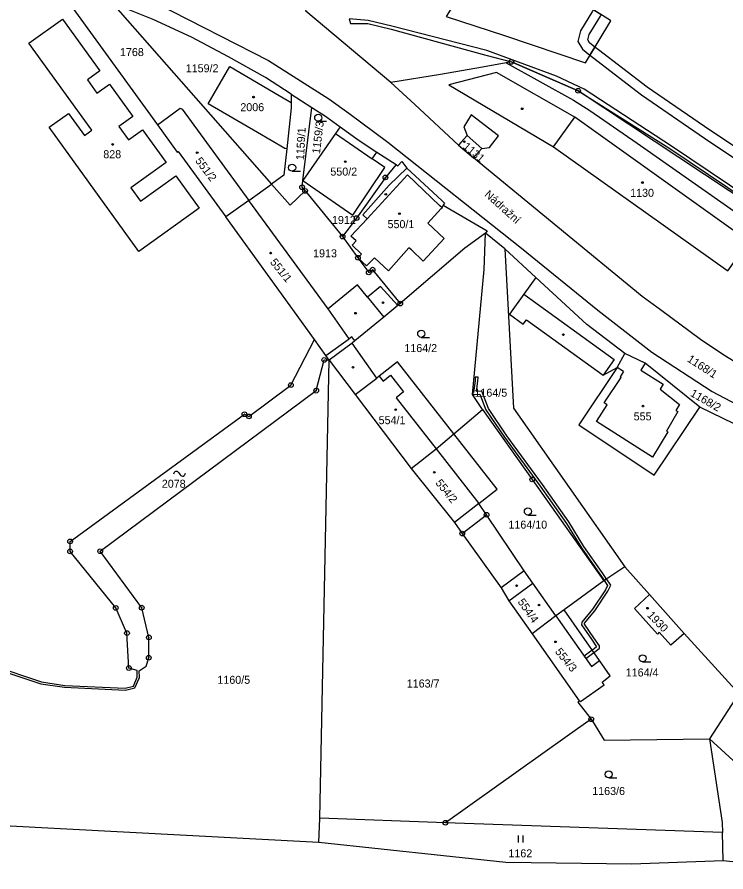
# Model space of a CAD drawing. Extents: x -680203 to -673936, y -1102717 to -1093650.
# Drawn here: x -678164.7 to -678014.3, y -1098375.1 to -1098193.6 of the extents above; entities that cross this region are included whole.
import ezdxf

# ---------------------------------------------------------------- set-up
doc = ezdxf.new("R2010")
doc.units = 0
for name, color, linetype in [('SOxx02xx_Koleje_param další_Popis10', 7, 'Continuous'), ('SOxx02xx_Staničení_Popis10', 7, 'Continuous'), ('SOxxxxxx_Koleje_hlavní_body_Popis10', 7, 'Continuous'), ('SOxxxxxx_Koleje_LN_parametry_Popis10', 7, 'Continuous'), ('SOxxxxxx_Koleje_param další_Popis10', 7, 'Continuous'), ('SOxxxxxx_Osa_bod_P', 7, 'Continuous'), ('SOxxxxxx_Staničení_Popis10', 7, 'Continuous'), ('x_prac', 7, 'Continuous')]:
    doc.layers.add(name, color=color, linetype=linetype)

msp = doc.modelspace()

# ---------------------------------------------------------------- linework, layer by layer
at = {"layer": 'SOxx02xx_Koleje_param další_Popis10'}
for centre, radius in [((-678059.8, -1098203.09), 0.5), ((-678059.8, -1098203.09), 0.0303), ((-678045.63, -1098209.22), 0.5), ((-678045.63, -1098209.22), 0.0303), ((-678086.54, -1098227.61), 0.5), ((-678104.22, -1098229.7), 0.5), ((-678086.54, -1098227.61), 0.0303), ((-678104.22, -1098229.7), 0.0303), ((-678103.58, -1098230.48), 0.5), ((-678103.58, -1098230.48), 0.0303), ((-678092.66, -1098236.25), 0.5), ((-678092.66, -1098236.25), 0.0303), ((-678095.63, -1098240.17), 0.5), ((-678095.63, -1098240.17), 0.0303), ((-678092.37, -1098244.67), 0.5), ((-678092.37, -1098244.67), 0.0303), ((-678090.06, -1098247.78), 0.5), ((-678089.25, -1098247.21), 0.5), ((-678089.25, -1098247.21), 0.0303), ((-678090.06, -1098247.78), 0.0303), ((-678083.38, -1098254.41), 0.5), ((-678083.38, -1098254.41), 0.0303), ((-678099.52, -1098266.39), 0.5), ((-678099.52, -1098266.39), 0.0303), ((-678106.6, -1098271.72), 0.5), ((-678106.6, -1098271.72), 0.0303), ((-678101.23, -1098272.9), 0.5), ((-678101.23, -1098272.9), 0.0303), ((-678116.46, -1098277.9), 0.5), ((-678116.46, -1098277.9), 0.0303), ((-678115.5, -1098278.36), 0.5), ((-678115.5, -1098278.36), 0.0303), ((-678055.38, -1098291.76), 0.5), ((-678055.38, -1098291.76), 0.0303), ((-678065.06, -1098299.27), 0.5), ((-678065.06, -1098299.27), 0.0303), ((-678070.22, -1098303.26), 0.5), ((-678070.22, -1098303.26), 0.0303), ((-678153.47, -1098304.93), 0.5), ((-678153.47, -1098304.93), 0.0303), ((-678153.47, -1098307.05), 0.5), ((-678153.47, -1098307.05), 0.0303), ((-678147.07, -1098307), 0.5), ((-678147.07, -1098307), 0.0303), ((-678143.77, -1098319.05), 0.5), ((-678143.77, -1098319.05), 0.0303), ((-678138.26, -1098318.99), 0.5), ((-678138.26, -1098318.99), 0.0303), ((-678141.39, -1098324.39), 0.5), ((-678141.39, -1098324.39), 0.0303), ((-678136.75, -1098325.31), 0.5), ((-678136.75, -1098325.31), 0.0303), ((-678136.78, -1098329.61), 0.5), ((-678136.78, -1098329.61), 0.0303), ((-678140.99, -1098331.8), 0.5), ((-678140.99, -1098331.8), 0.0303), ((-678042.84, -1098342.67), 0.5), ((-678042.84, -1098342.67), 0.0303), ((-678073.78, -1098364.65), 0.5), ((-678073.78, -1098364.65), 0.0303)]:
    msp.add_circle(centre, radius, dxfattribs=at)
at = {"layer": 'SOxxxxxx_Koleje_hlavní_body_Popis10'}
for p, q in [((-678100.8, -1098215.7), (-678099.05, -1098215.7)), ((-678106.33, -1098226.3), (-678104.58, -1098226.3)), ((-678078.93, -1098261.58), (-678077.18, -1098261.58)), ((-678056.29, -1098299.31), (-678054.54, -1098299.31)), ((-678031.94, -1098330.48), (-678030.19, -1098330.48)), ((-678039.14, -1098355.13), (-678037.39, -1098355.13)), ((-678058.31, -1098368.88), (-678058.31, -1098367.38)), ((-678057.31, -1098368.88), (-678057.31, -1098367.38))]:
    msp.add_line(p, q, dxfattribs=at)
for centre in [(-678100.8, -1098214.95), (-678106.33, -1098225.55), (-678078.93, -1098260.83), (-678056.29, -1098298.56), (-678031.94, -1098329.73), (-678039.14, -1098354.38)]:
    msp.add_circle(centre, 0.75, dxfattribs=at)
at = {"layer": 'SOxxxxxx_Koleje_LN_parametry_Popis10'}
for points in [[(-678042.6, -1098192.34), (-678045.11, -1098196.47), (-678045.72, -1098198.72), (-678044.73, -1098200.38), (-678043.11, -1098201.67), (-678042.07, -1098199.94), (-678043.19, -1098199.04), (-678043.56, -1098198.42), (-678043.25, -1098197.27), (-678040.9, -1098193.4), (-678040.71, -1098193.09), (-678042.41, -1098192.04)], [(-678046.59, -1098211.2), (-678043.12, -1098213.42), (-678033.1, -1098220.32), (-678007.74, -1098238.11), (-677997.09, -1098244.75), (-677984.26, -1098252.46), (-677977.29, -1098256.94), (-677934.48, -1098285.49), (-677933.31, -1098283.63), (-678045.63, -1098209.22), (-678059.8, -1098203.09), (-678060.88, -1098203.28)], [(-678067.47, -1098270.04), (-678067.51, -1098270.82), (-678067.85, -1098273.26), (-678068, -1098273.23), (-678068.04, -1098273.57), (-678067.92, -1098273.58), (-678067.93, -1098273.69), (-678067.54, -1098273.73), (-678066.47, -1098273.65), (-678065.21, -1098277), (-678061.27, -1098282.8), (-678053.68, -1098293.16), (-678048.1, -1098301.09), (-678044.92, -1098306.31), (-678041.01, -1098311.84), (-678040.15, -1098313.11), (-678040.07, -1098313.22), (-678039.58, -1098312.89), (-678039.65, -1098312.77), (-678040.51, -1098311.5), (-678044.42, -1098305.99), (-678047.6, -1098300.77), (-678053.2, -1098292.82), (-678060.77, -1098282.46), (-678064.67, -1098276.72), (-678066.07, -1098273.03), (-678067.21, -1098273.11), (-678066.91, -1098270.88), (-678066.87, -1098270.06)], [(-678039.39, -1098314.25), (-678039.81, -1098315.18), (-678042.59, -1098319.29), (-678044.81, -1098322.03), (-678044.93, -1098322.66), (-678042.8, -1098325.71), (-678041.7, -1098327.28), (-678042.24, -1098327.74), (-678042.63, -1098328.04), (-678044.33, -1098329.31), (-678043.99, -1098329.8), (-678042.29, -1098328.53), (-678041.88, -1098328.22), (-678041.08, -1098327.59), (-678041.12, -1098327.08), (-678042.3, -1098325.37), (-678044.29, -1098322.52), (-678044.25, -1098322.29), (-678042.11, -1098319.65), (-678039.29, -1098315.48), (-678038.71, -1098314.19), (-678039.58, -1098312.89), (-678040.07, -1098313.22)]]:
    msp.add_lwpolyline(points, close=True, dxfattribs=at)
for points in [[(-677988.86, -1098245.83), (-678025.82, -1098221.01), (-678044.35, -1098208.91), (-678050.22, -1098206.11), (-678065, -1098200.65), (-678085.19, -1098195.53), (-678090.18, -1098194.31), (-678094.2, -1098193.91), (-678093.98, -1098194.93), (-678090.28, -1098194.91), (-678085.33, -1098196.11), (-678065.19, -1098201.63), (-678059.8, -1098203.09), (-678045.63, -1098209.22), (-678026.14, -1098221.51), (-677989.02, -1098246.48)], [(-678009.49, -1098223.06), (-678017.69, -1098217.6), (-678030.97, -1098208.48), (-678041.32, -1098200.53), (-678042.07, -1098199.94), (-678043.11, -1098201.67), (-678042.56, -1098202.11), (-678032.15, -1098210.1), (-678018.81, -1098219.26), (-678010.63, -1098224.7)]]:
    msp.add_lwpolyline(points, dxfattribs=at)
at = {"layer": 'SOxxxxxx_Koleje_param další_Popis10'}
msp.add_line((-678130.4, -1098290.35), (-678130.1, -1098290.75), dxfattribs=at)
for centre in [(-678114.53, -1098210.56), (-678057.5, -1098213.04), (-678069.77, -1098220.04), (-678144.42, -1098220.61), (-678126.49, -1098222.37), (-678095.05, -1098224.27), (-678031.97, -1098228.71), (-678086.45, -1098231.2), (-678083.56, -1098235.3), (-678110.9, -1098243.7), (-678087.06, -1098254.23), (-678092.88, -1098256.45), (-678048.75, -1098261.01), (-678093.43, -1098267.94), (-678031.85, -1098276.18), (-678084.34, -1098276.93), (-678076.16, -1098290.24), (-678058.68, -1098314.33), (-678053.94, -1098318.43), (-678030.89, -1098319.1), (-678050.42, -1098326.24)]:
    msp.add_circle(centre, 0.175, dxfattribs=at)
for centre, start, end in [((-678130.91, -1098290.64), 29.2914, 181.2189), ((-678129.59, -1098290.46), 209.2914, 1.2189)]:
    msp.add_arc(centre, 0.588, start, end, dxfattribs=at)
at = {"layer": 'SOxxxxxx_Staničení_Popis10'}
for p, q in [((-678050.88, -1098221.1), (-678046.3, -1098214.82)), ((-678097.12, -1098218.28), (-678089.33, -1098223.64)), ((-678069.19, -1098218.7), (-678066.06, -1098221.44)), ((-678085.74, -1098229.28), (-678081.96, -1098225.63)), ((-678090.44, -1098236.4), (-678081.85, -1098227.08)), ((-678075.04, -1098233.56), (-678081.85, -1098227.08)), ((-678091.36, -1098235.58), (-678085.74, -1098229.28)), ((-678074.68, -1098234.24), (-678077.54, -1098237.36)), ((-678074.51, -1098234.06), (-678075.04, -1098233.56)), ((-678074.68, -1098234.24), (-678074.51, -1098234.06)), ((-678074.51, -1098234.06), (-678074.27, -1098233.53)), ((-678093.84, -1098240.08), (-678090.44, -1098236.4)), ((-678090.44, -1098236.4), (-678091.36, -1098235.58)), ((-678077.54, -1098237.36), (-678074.06, -1098240.56)), ((-678092.76, -1098241.08), (-678093.84, -1098240.08)), ((-678093.61, -1098241.97), (-678092.76, -1098241.08)), ((-678091.61, -1098243.89), (-678093.61, -1098241.97)), ((-678074.06, -1098240.56), (-678078.49, -1098245.38)), ((-678081.53, -1098242.55), (-678085.91, -1098247.48)), ((-678081, -1098243.03), (-678081.53, -1098242.55)), ((-678078.49, -1098245.38), (-678081, -1098243.03)), ((-678092.37, -1098244.67), (-678091.61, -1098243.89)), ((-678090.55, -1098246.37), (-678092.37, -1098244.67)), ((-678088.88, -1098244.71), (-678090.55, -1098246.37)), ((-678085.91, -1098247.48), (-678088.88, -1098244.71)), ((-678057.18, -1098252.43), (-678037.99, -1098266.27)), ((-678090.34, -1098253.07), (-678086.87, -1098257.32)), ((-678094.25, -1098261.87), (-678098.69, -1098255.52)), ((-678094.45, -1098262.01), (-678094.25, -1098261.87)), ((-678093.67, -1098261.45), (-678094.25, -1098261.87)), ((-678093.02, -1098262.35), (-678093.67, -1098261.45)), ((-678099.17, -1098265.43), (-678094.45, -1098262.01)), ((-678037.34, -1098268), (-678035.68, -1098265.01)), ((-678037.99, -1098266.27), (-678040.3, -1098269.6)), ((-678031.38, -1098267.06), (-678032.31, -1098268.54)), ((-678036, -1098268.83), (-678037.34, -1098268)), ((-678036, -1098268.83), (-678036.72, -1098269.99)), ((-678032.31, -1098268.54), (-678027.57, -1098271.53)), ((-678092.95, -1098273.7), (-678088.38, -1098270.22)), ((-678087.83, -1098269.81), (-678087, -1098270.87)), ((-678087, -1098270.87), (-678085.43, -1098269.64)), ((-678085.43, -1098269.64), (-678082.66, -1098273.17)), ((-678040.13, -1098275.49), (-678036.51, -1098270.12)), ((-678036.72, -1098269.99), (-678036.51, -1098270.12)), ((-678027.57, -1098271.53), (-678028.24, -1098272.58)), ((-678028.24, -1098272.58), (-678024.08, -1098275.82)), ((-678082.66, -1098273.17), (-678084.24, -1098274.41)), ((-678084.24, -1098274.41), (-678075.77, -1098285.23)), ((-678041.74, -1098279.48), (-678039.45, -1098275.92)), ((-678039.45, -1098275.92), (-678040.13, -1098275.49)), ((-678024.08, -1098275.82), (-678024.86, -1098277.08)), ((-678024.43, -1098277.33), (-678026.85, -1098281.53)), ((-678024.86, -1098277.08), (-678024.43, -1098277.33)), ((-678029.84, -1098287), (-678041.74, -1098279.48)), ((-678026.6, -1098281.68), (-678029.84, -1098287)), ((-678026.85, -1098281.53), (-678026.6, -1098281.68)), ((-678075.77, -1098285.23), (-678066.69, -1098296.84)), ((-678066.69, -1098296.84), (-678071.9, -1098300.93)), ((-678057.1, -1098311.15), (-678061.93, -1098314.74)), ((-678060.3, -1098317.52), (-678055.24, -1098313.78)), ((-678050.35, -1098320.74), (-678042.8, -1098331.49)), ((-678042.8, -1098331.49), (-678041.12, -1098330.23))]:
    msp.add_line(p, q, dxfattribs=at)
at = {"layer": 'x_prac'}
for p, q in [((-678144.4, -1098190.75), (-678110.7, -1098229.03)), ((-678106.54, -1098209.93), (-678106.55, -1098211.73)), ((-678104.08, -1098228.29), (-678102.13, -1098212.76)), ((-678070.99, -1098220.75), (-678067.87, -1098223.49)), ((-678088.36, -1098222.23), (-678084.27, -1098224.85)), ((-678115.53, -1098232.49), (-678110.7, -1098229.03)), ((-678103.58, -1098230.48), (-678095.63, -1098240.17)), ((-678115.53, -1098232.49), (-678120.43, -1098236.02)), ((-678101.6, -1098262.07), (-678120.43, -1098236.02)), ((-678061.21, -1098242.78), (-678065.29, -1098239.43)), ((-678054.62, -1098248.85), (-678061.21, -1098242.78)), ((-678083.38, -1098254.41), (-678083.88, -1098254.84)), ((-678099.17, -1098265.43), (-678101.6, -1098262.07)), ((-678093.6, -1098262.79), (-678098.47, -1098266.4)), ((-678098.47, -1098266.4), (-678099.17, -1098265.43)), ((-678100.44, -1098363.72), (-678098.47, -1098266.4)), ((-677976.88, -1098297.13), (-678019.77, -1098276.43)), ((-678072.01, -1098282.04), (-678065.92, -1098276.87)), ((-678070.22, -1098303.26), (-678065.06, -1098299.27)), ((-678035.74, -1098310.32), (-678040.15, -1098313.27)), ((-678035.74, -1098310.32), (-678030.44, -1098316.22)), ((-678040.15, -1098313.27), (-678048.57, -1098319.44)), ((-678030.44, -1098316.22), (-678023.12, -1098324.44)), ((-678048.57, -1098319.44), (-678050.35, -1098320.74)), ((-678050.35, -1098320.74), (-678055.39, -1098324.51)), ((-678055.39, -1098324.51), (-678045.37, -1098338.78)), ((-678023.12, -1098324.44), (-678011.52, -1098337.21)), ((-678011.52, -1098337.21), (-678017.74, -1098346.85)), ((-678100.7, -1098368.88), (-678184.4, -1098364.45)), ((-678100.7, -1098368.88), (-678100.44, -1098363.72)), ((-678073.78, -1098364.65), (-678100.44, -1098363.72)), ((-678014.95, -1098366.7), (-678073.78, -1098364.65)), ((-678014.84, -1098372.78), (-678014.95, -1098366.7)), ((-677990.06, -1098375.1), (-678014.84, -1098372.78))]:
    msp.add_line(p, q, dxfattribs=at)
for points in [[(-678061.91, -1098181.46), (-678065.74, -1098180.8), (-678073.64, -1098193.45), (-678061.25, -1098197.49), (-678044.06, -1098203.25), (-678038.71, -1098194.33), (-678038.77, -1098194.29), (-678042.17, -1098192.19), (-678042.84, -1098191.77), (-678041.58, -1098189.85), (-678040.97, -1098188.94), (-678052.83, -1098181.11), (-678051.73, -1098179.44), (-678053.71, -1098178.13), (-678054.81, -1098179.8), (-678058.99, -1098177.04), (-678061.91, -1098181.46)], [(-678162.14, -1098185.59), (-678157.94, -1098187.3), (-678154.35, -1098189.53), (-678134.94, -1098216.44)], [(-678153.38, -1098184.16), (-678135.22, -1098190.62), (-678111.34, -1098202.81), (-678098.58, -1098210.9), (-678094.29, -1098213.94), (-678085.99, -1098220.12), (-678057.63, -1098242.66), (-678041.41, -1098255.84), (-678029.95, -1098264.72), (-678017.14, -1098273.11), (-677915.04, -1098326.92), (-677887.07, -1098339.43), (-677869.76, -1098347.67)], [(-678085.37, -1098207.45), (-678103.45, -1098192.31), (-678102.14, -1098185.05)], [(-678106.54, -1098209.93), (-678111.98, -1098206.4), (-678119.82, -1098201.98), (-678127.72, -1098197.82), (-678135.84, -1098194.05), (-678141.47, -1098191.83), (-678144.4, -1098190.75)], [(-678149.81, -1098206.88), (-678147.77, -1098209.71), (-678145.14, -1098207.81), (-678140.16, -1098214.69), (-678143.12, -1098216.82), (-678141.06, -1098219.67), (-678138.1, -1098217.53), (-678133.11, -1098224.43), (-678140.59, -1098229.83), (-678138.53, -1098232.68), (-678131.05, -1098227.28), (-678126.08, -1098234.15), (-678138.87, -1098243.33), (-678157.92, -1098216.98), (-678153.78, -1098214.03), (-678150.42, -1098218.7), (-678148.87, -1098217.58), (-678162.2, -1098199.14), (-678155.07, -1098194.04), (-678147.18, -1098204.97), (-678149.81, -1098206.88)], [(-677933.31, -1098283.63), (-678045.63, -1098209.22), (-678059.8, -1098203.09), (-678060.88, -1098203.28), (-678065.9, -1098204.18), (-678074.82, -1098205.77), (-678085.37, -1098207.45)], [(-678107.48, -1098221.56), (-678107.87, -1098221.49), (-678113.68, -1098218.11), (-678124.16, -1098211.98), (-678119.55, -1098204.09), (-678109.07, -1098210.21), (-678106.55, -1098211.73)], [(-678073.05, -1098207.97), (-678050.88, -1098221.1), (-678017.52, -1098244.83), (-678013.82, -1098247.46), (-678009.41, -1098241.19), (-678013.17, -1098238.51), (-678046.3, -1098214.82), (-678062.97, -1098205.32), (-678073.05, -1098207.97)], [(-678070.99, -1098220.75), (-678080.32, -1098212.14), (-678085.37, -1098207.45)], [(-678106.54, -1098209.93), (-678104.35, -1098211.35), (-678102.13, -1098212.76)], [(-678106.55, -1098211.73), (-678106.55, -1098212.81), (-678107.48, -1098221.56)], [(-678102.13, -1098212.76), (-678099.25, -1098214.59), (-678096.11, -1098216.9)], [(-678134.94, -1098216.44), (-678130.12, -1098212.94), (-678129.69, -1098213.1), (-678115.53, -1098232.49)], [(-678067.87, -1098223.49), (-678067.37, -1098222.92), (-678066.06, -1098221.44), (-678064.45, -1098221.29), (-678062.51, -1098218.78), (-678068.31, -1098214.33), (-678069.89, -1098216.85), (-678069.19, -1098218.7), (-678070.49, -1098220.18), (-678070.99, -1098220.75)], [(-678134.94, -1098216.44), (-678130.71, -1098222.22), (-678130.51, -1098222.08), (-678120.43, -1098236.02)], [(-678096.11, -1098216.9), (-678097.12, -1098218.28), (-678104.08, -1098228.29)], [(-678096.11, -1098216.9), (-678092.14, -1098219.81), (-678088.36, -1098222.23)], [(-678107.48, -1098221.56), (-678108.07, -1098227.15), (-678110.7, -1098229.03)], [(-678104.08, -1098228.29), (-678102.44, -1098229.42), (-678093.45, -1098235.65), (-678086.63, -1098225.5), (-678089.33, -1098223.64), (-678088.36, -1098222.23)], [(-678011.26, -1098267.52), (-678014.69, -1098265.33), (-678019.63, -1098262.01), (-678028.15, -1098255.71), (-678032, -1098252.92), (-678067.87, -1098223.49)], [(-678084.27, -1098224.85), (-678086.54, -1098227.61), (-678092.66, -1098236.25), (-678095.63, -1098240.17)], [(-678084.27, -1098224.85), (-678083.9, -1098225.19), (-678083.02, -1098224.22), (-678081.96, -1098225.63), (-678081.12, -1098226.41), (-678074.49, -1098232.58), (-678073.98, -1098233.06), (-678074.27, -1098233.53), (-678064.93, -1098238.94), (-678065.29, -1098239.43)], [(-678110.7, -1098229.03), (-678106.78, -1098233.48), (-678103.58, -1098230.48)], [(-678103.58, -1098230.48), (-678104.22, -1098229.7), (-678104.08, -1098228.29)], [(-678083.88, -1098254.84), (-678087.57, -1098250.81), (-678090.34, -1098253.07), (-678092.48, -1098250.44), (-678098.69, -1098255.52), (-678115.53, -1098232.49)], [(-678065.29, -1098239.43), (-678069.68, -1098242.64), (-678083.38, -1098254.41)], [(-678065.92, -1098276.87), (-678068.06, -1098273.69), (-678065.58, -1098247.16), (-678065.29, -1098239.43)], [(-678095.63, -1098240.17), (-678092.37, -1098244.67), (-678090.06, -1098247.78), (-678089.25, -1098247.21), (-678083.38, -1098254.41)], [(-678061.21, -1098242.78), (-678059.32, -1098276.65), (-678035.74, -1098310.32)], [(-678054.62, -1098248.85), (-678057.18, -1098252.43), (-678060.22, -1098256.67), (-678057.26, -1098258.8), (-678056.58, -1098257.87), (-678040.3, -1098269.6), (-678037.34, -1098268), (-678045.51, -1098280.13), (-678029.49, -1098290.87), (-678019.77, -1098276.43)], [(-678019.77, -1098276.43), (-678031.38, -1098267.06), (-678035.68, -1098265.01), (-678043.78, -1098258.84), (-678054.62, -1098248.85)], [(-678083.88, -1098254.84), (-678086.87, -1098257.32), (-678093.02, -1098262.35), (-678093.6, -1098262.79)], [(-678115.5, -1098278.36), (-678106.6, -1098271.72), (-678101.6, -1098262.07)], [(-678072.01, -1098282.04), (-678083.95, -1098266.77), (-678087.83, -1098269.81), (-678088.38, -1098270.22), (-678093.6, -1098262.79)], [(-678180.85, -1098330.86), (-678179.13, -1098330.89), (-678178.22, -1098330.18), (-678177.89, -1098329.52), (-678175.49, -1098330.28), (-678169.92, -1098331.92), (-678168.02, -1098332.56), (-678167.96, -1098332.37), (-678159.7, -1098335.13), (-678154.64, -1098335.88), (-678141.73, -1098336.48), (-678139.7, -1098336.03), (-678138.77, -1098333.8), (-678138.82, -1098332.37), (-678137.32, -1098331.43), (-678136.78, -1098329.61), (-678136.75, -1098325.31), (-678138.26, -1098318.99), (-678147.07, -1098307), (-678101.23, -1098272.9), (-678099.52, -1098266.39), (-678098.47, -1098266.4)], [(-678098.47, -1098266.4), (-678092.95, -1098273.7), (-678081.07, -1098289.41)], [(-678153.47, -1098307.05), (-678153.47, -1098304.93), (-678116.46, -1098277.9), (-678115.5, -1098278.36)], [(-678065.92, -1098276.87), (-678055.38, -1098291.76), (-678040.15, -1098313.27)], [(-678081.07, -1098289.41), (-678075.77, -1098285.23), (-678072.01, -1098282.04)], [(-678065.06, -1098299.27), (-678066.69, -1098296.84), (-678062.81, -1098293.8), (-678072.01, -1098282.04)], [(-678081.07, -1098289.41), (-678071.9, -1098300.93), (-678070.22, -1098303.26)], [(-678050.35, -1098320.74), (-678055.24, -1098313.78), (-678057.1, -1098311.15), (-678065.06, -1098299.27)], [(-678070.22, -1098303.26), (-678061.93, -1098314.74), (-678060.3, -1098317.52), (-678055.39, -1098324.51)], [(-678141.39, -1098324.39), (-678143.77, -1098319.05), (-678153.47, -1098307.05)], [(-678023.12, -1098324.44), (-678025.93, -1098326.95), (-678028.39, -1098324.21), (-678028.8, -1098324.58), (-678033.69, -1098319.14), (-678030.44, -1098316.22)], [(-678045.37, -1098338.78), (-678045.15, -1098338.93), (-678040.08, -1098335.36), (-678040.49, -1098334.78), (-678038.82, -1098333.47), (-678041.12, -1098330.23), (-678048.57, -1098319.44)], [(-678169.74, -1098331.35), (-678159.52, -1098334.73), (-678154.6, -1098335.48), (-678141.79, -1098336.08), (-678140.01, -1098335.66), (-678139.21, -1098333.75), (-678139.22, -1098332.3), (-678140.99, -1098331.8), (-678141.39, -1098324.39)], [(-678045.37, -1098338.78), (-678045.71, -1098339.03), (-678042.84, -1098342.67)], [(-678017.74, -1098346.85), (-678007.77, -1098355.95), (-678009.85, -1098359.04), (-678006.19, -1098361.51), (-678004.12, -1098358.37), (-678003.1, -1098357.92), (-678002.15, -1098356.34), (-677998.52, -1098357.78), (-677993.84, -1098347.69), (-677995.61, -1098346.63), (-678000.75, -1098343.35), (-678001.57, -1098344.64), (-678004.21, -1098342.99), (-678004.96, -1098339.59)], [(-678042.84, -1098342.67), (-678047.95, -1098346.3), (-678073.78, -1098364.65)], [(-678042.84, -1098342.67), (-678042.54, -1098343.06), (-678040.12, -1098347.14), (-678017.74, -1098346.85)], [(-678017.74, -1098346.85), (-678015.04, -1098364.59), (-678014.95, -1098366.7)], [(-678014.84, -1098372.78), (-678034.25, -1098373.44), (-678060.94, -1098373.12), (-678100.7, -1098368.88)]]:
    msp.add_lwpolyline(points, dxfattribs=at)

# ---------------------------------------------------------------- texts
at = {"layer": 'SOxx02xx_Staničení_Popis10'}
msp.add_text('Nádražní', height=1.7, rotation=318, dxfattribs=at).set_placement((-678065.63, -1098231.43))
at = {"layer": 'SOxxxxxx_Osa_bod_P'}
for s, p in [('1768', (-678142.88, -1098201.85)), ('1159/2', (-678128.92, -1098205.29)), ('2006', (-678117.33, -1098213.55)), ('828', (-678146.42, -1098223.54)), ('550/2', (-678098.22, -1098227.23)), ('1130', (-678034.58, -1098231.74)), ('1912', (-678097.88, -1098237.5)), ('550/1', (-678086.08, -1098238.39)), ('1913', (-678101.88, -1098244.58)), ('1164/2', (-678082.51, -1098264.71)), ('1164/5', (-678067.63, -1098274.19)), ('554/1', (-678087.97, -1098280.02)), ('555', (-678033.83, -1098279.21)), ('2078', (-678134, -1098293.52)), ('1164/10', (-678060.42, -1098302.2)), ('1164/4', (-678035.52, -1098333.6)), ('1160/5', (-678122.2, -1098335.16)), ('1163/7', (-678082, -1098335.94)), ('1163/6', (-678042.63, -1098358.77)), ('1162', (-678060.42, -1098372.01))]:
    msp.add_text(s, height=1.7, dxfattribs=at).set_placement(p)
for s, rotation, p in [('1159/3', 83, (-678100.44, -1098222.68)), ('1159/1', 87, (-678103.82, -1098223.99)), ('1131', 320, (-678070.22, -1098221.29)), ('551/2', 307, (-678127, -1098224.12)), ('551/1', 309, (-678111.12, -1098245.67)), ('1168/1', 327, (-678022.62, -1098266.59)), ('1168/2', 330, (-678021.97, -1098273.93)), ('554/2', 309, (-678076.01, -1098292.55)), ('554/4', 305, (-678058.54, -1098317.77)), ('1930', 314, (-678031.07, -1098320.7)), ('554/3', 309, (-678050.62, -1098328.38))]:
    msp.add_text(s, height=1.7, rotation=rotation, dxfattribs=at).set_placement(p)

doc.saveas('drawing.dxf')
